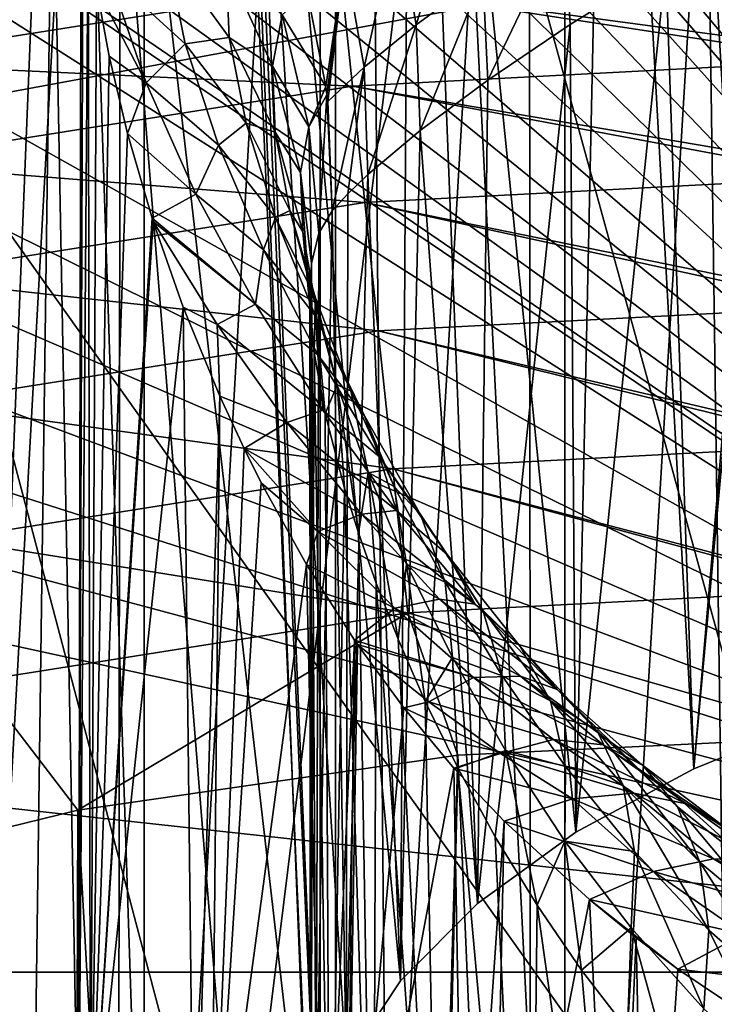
# Model space of a CAD drawing. Header units: metres. Extents: x -109 to 109, y -78 to 121.
# Tile 759 of 1056: x -9.44 to -7.72, y -14.35 to -11.9. Entities that reach past the tile are written whole.
import ezdxf

# ---------------------------------------------------------------- set-up
doc = ezdxf.new("R2010")
doc.units = ezdxf.units.M
doc.layers.add('solid_508554_SW0001', color=7, linetype='CONTINUOUS')

msp = doc.modelspace()

# ---------------------------------------------------------------- linework, layer by layer
at = {"layer": 'solid_508554_SW0001'}
for points in [[(-7.048951, 4.990737, 25.77706), (-7.88396, 4.258576, 25.879211), (-6.423145, -19.82156, 39.123894)], [(-7.88396, 4.258576, 25.879211), (-8.700568, 3.531929, 25.949848), (-6.423145, -19.82156, 39.123894)], [(-8.700568, 3.531929, 25.949848), (-9.499503, 2.811024, 25.989603), (-8.487958, -20.147076, 38.560081)], [(-8.700568, 3.531929, 25.949848), (-8.487958, -20.147076, 38.560081), (-6.423145, -19.82156, 39.123894)], [(-9.499503, 2.811024, 25.989603), (-10.281194, 2.096283, 25.998947), (-8.487958, -20.147076, 38.560081)], [(-10.281194, 2.096283, 25.998947), (-10.488172, -20.561333, 37.842564), (-8.487958, -20.147076, 38.560081)], [(-12.079011, -1.191464, -37.975147), (-12.66514, -1.22836, -37.955528), (-5.75, -14.267006, -31.022758)], [(-11.492039, -1.179039, -37.981754), (-12.079011, -1.191464, -37.975147), (-5.75, -14.267006, -31.022758)], [(-5.75, -1.179039, -37.981754), (-11.492039, -1.179039, -37.981754), (-5.75, -14.267006, -31.022758)], [(-12.66514, -1.22836, -37.955528), (-13.248817, -1.289446, -37.92305), (-5.75, -14.267006, -31.022758)], [(-13.248817, -1.289446, -37.92305), (-13.828406, -1.374439, -37.877857), (-5.75, -14.267006, -31.022758)], [(-13.828406, -1.374439, -37.877857), (-14.402382, -1.483089, -37.820087), (-5.75, -14.267006, -31.022758)], [(-14.402382, -1.483089, -37.820087), (-14.969281, -1.615147, -37.74987), (-5.75, -14.267006, -31.022758)], [(-14.969281, -1.615147, -37.74987), (-15.527662, -1.770331, -37.667358), (-5.75, -14.267006, -31.022758)], [(-15.527662, -1.770331, -37.667358), (-16.076096, -1.948305, -37.572727), (-5.75, -14.267006, -31.022758)], [(-16.076096, -1.948305, -37.572727), (-16.325819, -2.038123, -37.524971), (-5.75, -14.267006, -31.022758)], [(-16.325819, -2.038123, -37.524971), (-16.6131, -2.148498, -37.466282), (-5.75, -14.267006, -31.022758)], [(-16.6131, -2.148498, -37.466282), (-17.13689, -2.369964, -37.34853), (-5.75, -14.267006, -31.022758)], [(-17.13689, -2.369964, -37.34853), (-17.64576, -2.611665, -37.220013), (-5.75, -14.267006, -31.022758)], [(-17.64576, -2.611665, -37.220013), (-18.138065, -2.872474, -37.081337), (-5.75, -14.267006, -31.022758)], [(-18.138065, -2.872474, -37.081337), (-18.612341, -3.151289, -36.93309), (-5.75, -14.267006, -31.022758)], [(-18.612341, -3.151289, -36.93309), (-19.067316, -3.447067, -36.775822), (-5.75, -14.267006, -31.022758)], [(-5.75, -3.196356, -41.475849), (-5.75, -15.767006, -33.620834), (-21.195272, -15.767006, -33.620834)], [(-9.659669, -3.196356, -41.475849), (-5.75, -3.196356, -41.475849), (-21.195272, -15.767006, -33.620834)], [(-19.067316, -3.447067, -36.775822), (-19.501881, -3.758804, -36.610069), (-5.75, -14.267006, -31.022758)], [(-19.501881, -3.758804, -36.610069), (-19.915018, -4.085464, -36.436382), (-5.75, -14.267006, -31.022758)], [(-9.510423, -3.999196, -17.425598), (-9.510425, -14.823461, -11.176201), (-9.135477, -15.320321, -12.017148)], [(-9.135475, -4.479047, -18.276363), (-9.510423, -3.999196, -17.425598), (-9.135477, -15.320321, -12.017148)], [(-19.915018, -4.085464, -36.436382), (-20.22757, -4.355056, -36.293037), (-5.75, -14.267006, -31.022758)], [(-20.22757, -4.355056, -36.293037), (-20.305826, -4.425884, -36.255375), (-5.75, -14.267006, -31.022758)], [(-20.305826, -4.425884, -36.255375), (-20.673613, -4.778644, -36.06781), (-5.75, -14.267006, -31.022758)], [(-9.135475, -4.479047, -18.276363), (-9.135477, -15.320321, -12.017148), (-8.660724, -15.797026, -12.817954)], [(-8.660723, -4.934213, -19.089603), (-9.135475, -4.479047, -18.276363), (-8.660724, -15.797026, -12.817954)], [(-20.673613, -4.778644, -36.06781), (-21.337833, -5.515685, -35.675919), (-5.75, -14.267006, -31.022758)], [(-8.660723, -4.934213, -19.089603), (-8.660724, -15.797026, -12.817954), (-8.091476, -16.248369, -13.56989)], [(-8.091475, -5.359737, -19.856447), (-8.660723, -4.934213, -19.089603), (-8.091476, -16.248369, -13.56989)], [(-8.091475, -5.359737, -19.856447), (-8.091476, -16.248369, -13.56989), (-7.433904, -16.669548, -14.264944)], [(-7.433901, -5.751083, -20.568727), (-8.091475, -5.359737, -19.856447), (-7.433904, -16.669548, -14.264944)], [(-21.337833, -5.515685, -35.675919), (-21.90443, -6.286805, -35.265907), (-5.75, -14.267006, -31.022758)], [(-7.634212, -18.870733, 34.383137), (-7.810618, -6.185591, 27.602091), (-5.913664, -5.877412, 28.135874)], [(-9.42686, -19.253841, 33.719578), (-9.644688, -6.57755, 26.923199), (-7.810618, -6.185591, 27.602091)], [(-7.634212, -18.870733, 34.383137), (-9.42686, -19.253841, 33.719578), (-7.810618, -6.185591, 27.602091)], [(-21.90443, -6.286805, -35.265907), (-22.372639, -7.085521, -34.841221), (-5.75, -14.267006, -31.022758)], [(-9.42686, -19.253841, 33.719578), (-11.143609, -19.715752, 32.919525), (-9.644688, -6.57755, 26.923199)], [(-22.372639, -7.085521, -34.841221), (-22.742233, -7.906652, -34.404617), (-5.75, -14.267006, -31.022758)], [(-22.742233, -7.906652, -34.404617), (-23.013836, -8.743619, -33.959595), (-5.75, -14.267006, -31.022758)], [(-10.715122, -8.109167, -59.694595), (-8.149921, -11.838249, -66.562546), (-9.690278, -12.123643, -66.634407)], [(-9.679471, -17.666759, -16.590326), (-9.660861, -8.616367, -21.235565), (-9.192418, -8.863185, -21.663067)], [(-23.013836, -8.743619, -33.959595), (-23.188305, -9.589896, -33.509621), (-5.75, -14.267006, -31.022758)], [(-9.201024, -17.905983, -17.004675), (-9.679471, -17.666759, -16.590326), (-9.192418, -8.863185, -21.663067)], [(-9.201024, -17.905983, -17.004675), (-9.192418, -8.863185, -21.663067), (-8.698686, -9.097452, -22.06883)], [(-8.698957, -18.132782, -17.397505), (-9.201024, -17.905983, -17.004675), (-8.698686, -9.097452, -22.06883)], [(-8.698957, -18.132782, -17.397505), (-8.698686, -9.097452, -22.06883), (-8.181185, -9.318447, -22.451603)], [(-8.174561, -18.346577, -17.767807), (-8.698957, -18.132782, -17.397505), (-8.181185, -9.318447, -22.451603)], [(-8.174561, -18.346577, -17.767807), (-8.181185, -9.318447, -22.451603), (-7.641208, -9.525617, -22.810432)], [(-9.339012, -9.567229, 9.429072), (-9.696413, -9.360718, 9.786761), (-9.461201, -18.619303, -6.24958)], [(-7.629179, -18.546818, -18.114634), (-8.174561, -18.346577, -17.767807), (-7.641208, -9.525617, -22.810432)], [(-9.339012, -9.567229, 9.429072), (-9.461201, -18.619303, -6.24958), (-8.722578, -14.918643, 0.160152)], [(-8.92831, -9.747619, 9.11663), (-9.339012, -9.567229, 9.429072), (-8.722578, -14.918643, 0.160152)], [(-23.188305, -9.589896, -33.509621), (-23.266329, -10.439172, -33.058056), (-5.75, -14.267006, -31.022758)], [(-8.92831, -9.747619, 9.11663), (-8.722578, -14.918643, 0.160152), (-8.708902, -14.704378, 0.53127)], [(-8.92831, -9.747619, 9.11663), (-8.708902, -14.704378, 0.53127), (-8.633987, -14.492667, 0.897964)], [(-8.92831, -9.747619, 9.11663), (-8.633987, -14.492667, 0.897964), (-8.499794, -14.289085, 1.250579)], [(-8.472804, -9.898159, 8.855886), (-8.92831, -9.747619, 9.11663), (-8.499794, -14.289085, 1.250579)], [(-8.472804, -9.898159, 8.855886), (-8.499794, -14.289085, 1.250579), (-8.308272, -14.09659, 1.58399)], [(-8.472804, -9.898159, 8.855886), (-8.308272, -14.09659, 1.58399), (-8.064473, -13.920247, 1.889425)], [(-7.979822, -10.016433, 8.65103), (-8.472804, -9.898159, 8.855886), (-8.064473, -13.920247, 1.889425)], [(-7.979822, -10.016433, 8.65103), (-8.064473, -13.920247, 1.889425), (-7.77206, -13.762708, 2.162291)], [(-7.458744, -10.100029, 8.506236), (-7.979822, -10.016433, 8.65103), (-7.77206, -13.762708, 2.162291)], [(-7.458744, -10.100029, 8.506236), (-7.77206, -13.762708, 2.162291), (-7.438425, -13.62795, 2.395699)], [(-23.266329, -10.439172, -33.058056), (-23.333569, -12.342929, -32.045807), (-5.75, -14.267006, -31.022758)], [(-9.463782, -10.73003, -1.01759), (-9.372879, -10.824326, -0.963148), (-9.523458, -14.538553, -7.77197)], [(-9.372879, -10.824326, -0.963148), (-9.298349, -14.771033, -7.637747), (-9.523458, -14.538553, -7.77197)], [(-9.291344, -11.400603, -1.785541), (-9.298349, -14.771033, -7.637747), (-9.372879, -10.824326, -0.963148)], [(-9.291344, -11.400603, -1.785541), (-9.286738, -11.529937, -2.000115), (-9.298349, -14.771033, -7.637747)], [(-9.286738, -11.529937, -2.000115), (-9.274539, -11.669884, -2.217753), (-9.298349, -14.771033, -7.637747)], [(-8.460604, -11.916082, 0.043374), (-8.506965, -11.647991, -0.055732), (-8.34209, -11.529156, 0.22225)], [(-8.294852, -11.794881, 0.327135), (-8.460604, -11.916082, 0.043374), (-8.34209, -11.529156, 0.22225)], [(-7.77206, -13.762708, 2.162291), (-7.841591, -11.767395, 0.932906), (-7.574615, -11.609611, 1.114261)], [(-7.438425, -13.62795, 2.395699), (-7.77206, -13.762708, 2.162291), (-7.574615, -11.609611, 1.114261)], [(-8.589405, -12.021003, -0.267273), (-8.637115, -11.750794, -0.359769), (-8.506965, -11.647991, -0.055732)], [(-8.460604, -11.916082, 0.043374), (-8.589405, -12.021003, -0.267273), (-8.506965, -11.647991, -0.055732)], [(-8.149921, -11.838249, -66.562546), (-6.602909, -11.652555, -66.38282), (-7.051018, -15.837034, -73.484901)], [(-9.274539, -11.669884, -2.217753), (-9.268519, -14.797333, -7.622563), (-9.298349, -14.771033, -7.637747)], [(-9.274539, -11.669884, -2.217753), (-9.253583, -11.823315, -2.441766), (-9.268519, -14.797333, -7.622563)], [(-8.094448, -11.660212, 0.579576), (-8.282582, -12.053431, 0.453684), (-8.294852, -11.794881, 0.327135)], [(-8.094448, -11.660212, 0.579576), (-8.078415, -11.915653, 0.711857), (-8.282582, -12.053431, 0.453684)], [(-8.094448, -11.660212, 0.579576), (-7.841591, -11.767395, 0.932906), (-8.078415, -11.915653, 0.711857)], [(-9.081051, -11.732232, -1.855722), (-9.033233, -11.963561, -2.151449), (-9.222792, -11.790947, -2.321717)], [(-8.924616, -11.947971, -1.701748), (-9.033233, -11.963561, -2.151449), (-9.081051, -11.732232, -1.855722)], [(-8.932062, -11.767181, -1.405826), (-8.924616, -11.947971, -1.701748), (-9.081051, -11.732232, -1.855722)], [(-8.637115, -11.750794, -0.359769), (-8.684546, -12.069625, -0.61229), (-8.731297, -11.834367, -0.685252)], [(-8.637115, -11.750794, -0.359769), (-8.68191, -12.090316, -0.605574), (-8.684546, -12.069625, -0.61229)], [(-8.637115, -11.750794, -0.359769), (-8.680021, -12.106404, -0.600318), (-8.68191, -12.090316, -0.605574)], [(-8.589405, -12.021003, -0.267273), (-8.680021, -12.106404, -0.600318), (-8.637115, -11.750794, -0.359769)], [(-7.405212, -11.98277, -60.33263), (-7.40521, -11.75063, -60.08593), (-8.644926, -11.815659, -60.085907)], [(-8.817016, -12.019179, -1.271873), (-8.924616, -11.947971, -1.701748), (-8.932062, -11.767181, -1.405826)], [(-8.792999, -11.891523, -0.987745), (-8.817016, -12.019179, -1.271873), (-8.932062, -11.767181, -1.405826)], [(-8.064473, -13.920247, 1.889425), (-8.078415, -11.915653, 0.711857), (-7.841591, -11.767395, 0.932906)], [(-7.77206, -13.762708, 2.162291), (-8.064473, -13.920247, 1.889425), (-7.841591, -11.767395, 0.932906)], [(-9.222792, -11.790947, -2.321717), (-9.130709, -12.06048, -2.606002), (-9.253583, -11.823315, -2.441766)], [(-9.033233, -11.963561, -2.151449), (-9.130709, -12.06048, -2.606002), (-9.222792, -11.790947, -2.321717)], [(-8.294852, -11.794881, 0.327135), (-8.450891, -12.178666, 0.161933), (-8.460604, -11.916082, 0.043374)], [(-8.294852, -11.794881, 0.327135), (-8.282582, -12.053431, 0.453684), (-8.450891, -12.178666, 0.161933)], [(-9.872536, -12.009978, -60.085907), (-8.644926, -11.815659, -60.085907), (-9.916666, -11.802547, -59.784683)], [(-8.618405, -12.068314, -60.352695), (-8.644926, -11.815659, -60.085907), (-9.872536, -12.009978, -60.085907)], [(-9.253583, -11.823315, -2.441766), (-9.222036, -11.993796, -2.676036), (-9.268519, -14.797333, -7.622563)], [(-9.130709, -12.06048, -2.606002), (-9.222036, -11.993796, -2.676036), (-9.253583, -11.823315, -2.441766)], [(-7.405212, -12.004678, -60.352718), (-7.405212, -11.98277, -60.33263), (-8.644926, -11.815659, -60.085907)], [(-8.618405, -12.068314, -60.352695), (-7.405212, -12.004678, -60.352718), (-8.644926, -11.815659, -60.085907)], [(-9.690278, -12.123643, -66.634407), (-8.149921, -11.838249, -66.562546), (-7.051018, -15.837034, -73.484901)], [(-8.731297, -11.834367, -0.685252), (-8.684546, -12.069625, -0.61229), (-8.792999, -11.891523, -0.987745)], [(-8.726837, -12.169517, -0.873442), (-8.817016, -12.019179, -1.271873), (-8.792999, -11.891523, -0.987745)], [(-8.684546, -12.069625, -0.61229), (-8.726837, -12.169517, -0.873442), (-8.792999, -11.891523, -0.987745)], [(-8.460604, -11.916082, 0.043374), (-8.580321, -12.288092, -0.158789), (-8.589405, -12.021003, -0.267273)], [(-8.460604, -11.916082, 0.043374), (-8.450891, -12.178666, 0.161933), (-8.580321, -12.288092, -0.158789)], [(-8.308272, -14.09659, 1.58399), (-8.282582, -12.053431, 0.453684), (-8.078415, -11.915653, 0.711857)], [(-8.064473, -13.920247, 1.889425), (-8.308272, -14.09659, 1.58399), (-8.078415, -11.915653, 0.711857)], [(-8.924616, -11.947971, -1.701748), (-8.882514, -12.160461, -1.969154), (-9.033233, -11.963561, -2.151449)], [(-8.810602, -12.182541, -1.538342), (-8.882514, -12.160461, -1.969154), (-8.924616, -11.947971, -1.701748)], [(-8.817016, -12.019179, -1.271873), (-8.810602, -12.182541, -1.538342), (-8.924616, -11.947971, -1.701748)], [(-9.033233, -11.963561, -2.151449), (-8.950528, -12.214993, -2.410075), (-9.130709, -12.06048, -2.606002)], [(-8.882514, -12.160461, -1.969154), (-8.950528, -12.214993, -2.410075), (-9.033233, -11.963561, -2.151449)], [(-9.222036, -11.993796, -2.676036), (-9.176649, -12.185653, -2.924203), (-9.268519, -14.797333, -7.622563)], [(-9.130709, -12.06048, -2.606002), (-9.176649, -12.185653, -2.924203), (-9.222036, -11.993796, -2.676036)], [(-9.819672, -12.258455, -60.352695), (-8.618405, -12.068314, -60.352695), (-9.872536, -12.009978, -60.085907)], [(-8.747112, -12.283182, -1.130119), (-8.810602, -12.182541, -1.538342), (-8.817016, -12.019179, -1.271873)], [(-8.726837, -12.169517, -0.873442), (-8.747112, -12.283182, -1.130119), (-8.817016, -12.019179, -1.271873)], [(-8.589405, -12.021003, -0.267273), (-8.669254, -12.37823, -0.504999), (-8.680021, -12.106404, -0.600318)], [(-8.589405, -12.021003, -0.267273), (-8.629975, -12.335821, -0.32912), (-8.669254, -12.37823, -0.504999)], [(-8.589405, -12.021003, -0.267273), (-8.580321, -12.288092, -0.158789), (-8.629975, -12.335821, -0.32912)], [(-7.405213, -12.274901, -60.565598), (-7.405212, -12.004678, -60.352718), (-8.618405, -12.068314, -60.352695)], [(-8.588078, -12.357218, -60.579254), (-8.618405, -12.068314, -60.352695), (-9.819672, -12.258455, -60.352695)], [(-9.130709, -12.06048, -2.606002), (-9.007234, -12.336295, -2.847323), (-9.176649, -12.185653, -2.924203)], [(-8.950528, -12.214993, -2.410075), (-9.007234, -12.336295, -2.847323), (-9.130709, -12.06048, -2.606002)], [(-8.684546, -12.069625, -0.61229), (-8.68191, -12.090316, -0.605574), (-8.726837, -12.169517, -0.873442)], [(-7.405213, -12.295173, -60.579273), (-7.405213, -12.274901, -60.565598), (-8.618405, -12.068314, -60.352695)], [(-8.588078, -12.357218, -60.579254), (-7.405213, -12.295173, -60.579273), (-8.618405, -12.068314, -60.352695)], [(-8.308272, -14.09659, 1.58399), (-8.450891, -12.178666, 0.161933), (-8.282582, -12.053431, 0.453684)], [(-8.68191, -12.090316, -0.605574), (-8.701649, -12.433493, -0.70665), (-8.726837, -12.169517, -0.873442)], [(-8.68191, -12.090316, -0.605574), (-8.669254, -12.37823, -0.504999), (-8.701649, -12.433493, -0.70665)], [(-8.680021, -12.106404, -0.600318), (-8.669254, -12.37823, -0.504999), (-8.68191, -12.090316, -0.605574)], [(-11.206766, -12.522927, -66.627831), (-9.690278, -12.123643, -66.634407), (-8.631145, -16.132805, -73.563599)], [(-9.690278, -12.123643, -66.634407), (-7.051018, -15.837034, -73.484901), (-8.631145, -16.132805, -73.563599)], [(-8.882514, -12.160461, -1.969154), (-8.809327, -12.394217, -2.203513), (-8.950528, -12.214993, -2.410075)], [(-8.774203, -12.376988, -1.779148), (-8.809327, -12.394217, -2.203513), (-8.882514, -12.160461, -1.969154)], [(-8.810602, -12.182541, -1.538342), (-8.774203, -12.376988, -1.779148), (-8.882514, -12.160461, -1.969154)], [(-9.176649, -12.185653, -2.924203), (-9.115438, -12.396333, -3.181992), (-9.268519, -14.797333, -7.622563)], [(-9.007234, -12.336295, -2.847323), (-9.115438, -12.396333, -3.181992), (-9.176649, -12.185653, -2.924203)], [(-8.74171, -12.430387, -1.369375), (-8.774203, -12.376988, -1.779148), (-8.810602, -12.182541, -1.538342)], [(-8.747112, -12.283182, -1.130119), (-8.74171, -12.430387, -1.369375), (-8.810602, -12.182541, -1.538342)], [(-8.726837, -12.169517, -0.873442), (-8.7202, -12.508823, -0.899426), (-8.747112, -12.283182, -1.130119)], [(-8.726837, -12.169517, -0.873442), (-8.701649, -12.433493, -0.70665), (-8.7202, -12.508823, -0.899426)], [(-8.499794, -14.289085, 1.250579), (-8.580321, -12.288092, -0.158789), (-8.450891, -12.178666, 0.161933)], [(-8.308272, -14.09659, 1.58399), (-8.499794, -14.289085, 1.250579), (-8.450891, -12.178666, 0.161933)], [(-8.950528, -12.214993, -2.410075), (-8.839085, -12.475022, -2.63005), (-9.007234, -12.336295, -2.847323)], [(-8.809327, -12.394217, -2.203513), (-8.839085, -12.475022, -2.63005), (-8.950528, -12.214993, -2.410075)], [(-9.759223, -12.542582, -60.579254), (-8.588078, -12.357218, -60.579254), (-9.819672, -12.258455, -60.352695)], [(-8.747112, -12.283182, -1.130119), (-8.7202, -12.508823, -0.899426), (-8.724646, -12.607087, -1.084892)], [(-8.747112, -12.283182, -1.130119), (-8.724646, -12.607087, -1.084892), (-8.74171, -12.430387, -1.369375)], [(-8.633987, -14.492667, 0.897964), (-8.629975, -12.335821, -0.32912), (-8.580321, -12.288092, -0.158789)], [(-8.499794, -14.289085, 1.250579), (-8.633987, -14.492667, 0.897964), (-8.580321, -12.288092, -0.158789)], [(-7.405213, -12.598493, -60.752422), (-7.405213, -12.295173, -60.579273), (-8.588078, -12.357218, -60.579254)], [(-9.007234, -12.336295, -2.847323), (-8.85908, -12.609164, -3.04975), (-9.115438, -12.396333, -3.181992)], [(-8.839085, -12.475022, -2.63005), (-8.85908, -12.609164, -3.04975), (-9.007234, -12.336295, -2.847323)], [(-8.633987, -14.492667, 0.897964), (-8.669254, -12.37823, -0.504999), (-8.629975, -12.335821, -0.32912)], [(-23.333569, -12.342929, -32.045807), (-23.401785, -14.267006, -31.022758), (-5.75, -14.267006, -31.022758)], [(-8.554604, -12.676098, -60.760662), (-8.588078, -12.357218, -60.579254), (-9.759223, -12.542582, -60.579254)], [(-7.405213, -12.615807, -60.760677), (-7.405213, -12.598493, -60.752422), (-8.588078, -12.357218, -60.579254)], [(-8.554604, -12.676098, -60.760662), (-7.405213, -12.615807, -60.760677), (-8.588078, -12.357218, -60.579254)], [(-8.774203, -12.376988, -1.779148), (-8.710448, -12.593912, -1.99121), (-8.809327, -12.394217, -2.203513)], [(-8.710866, -12.608013, -1.585932), (-8.710448, -12.593912, -1.99121), (-8.774203, -12.376988, -1.779148)], [(-8.74171, -12.430387, -1.369375), (-8.710866, -12.608013, -1.585932), (-8.774203, -12.376988, -1.779148)], [(-8.708902, -14.704378, 0.53127), (-8.701649, -12.433493, -0.70665), (-8.669254, -12.37823, -0.504999)], [(-8.633987, -14.492667, 0.897964), (-8.708902, -14.704378, 0.53127), (-8.669254, -12.37823, -0.504999)], [(-9.115438, -12.396333, -3.181992), (-9.112726, -12.404805, -3.19208), (-9.268519, -14.797333, -7.622563)], [(-9.112726, -12.404805, -3.19208), (-9.038423, -12.617383, -3.439612), (-9.268519, -14.797333, -7.622563)], [(-8.85908, -12.609164, -3.04975), (-9.112726, -12.404805, -3.19208), (-9.115438, -12.396333, -3.181992)], [(-8.954381, -12.659978, -3.374312), (-9.038423, -12.617383, -3.439612), (-9.112726, -12.404805, -3.19208)], [(-8.85908, -12.609164, -3.04975), (-8.954381, -12.659978, -3.374312), (-9.112726, -12.404805, -3.19208)], [(-8.809327, -12.394217, -2.203513), (-8.709956, -12.639089, -2.403918), (-8.839085, -12.475022, -2.63005)], [(-8.710448, -12.593912, -1.99121), (-8.709956, -12.639089, -2.403918), (-8.809327, -12.394217, -2.203513)], [(-8.74171, -12.430387, -1.369375), (-8.724646, -12.607087, -1.084892), (-8.713899, -12.730687, -1.262601)], [(-8.74171, -12.430387, -1.369375), (-8.713899, -12.730687, -1.262601), (-8.710866, -12.608013, -1.585932)], [(-8.708902, -14.704378, 0.53127), (-8.7202, -12.508823, -0.899426), (-8.701649, -12.433493, -0.70665)], [(-8.839085, -12.475022, -2.63005), (-8.70457, -12.734992, -2.815188), (-8.85908, -12.609164, -3.04975)], [(-8.709956, -12.639089, -2.403918), (-8.70457, -12.734992, -2.815188), (-8.839085, -12.475022, -2.63005)], [(-8.722578, -14.918643, 0.160152), (-8.724646, -12.607087, -1.084892), (-8.7202, -12.508823, -0.899426)], [(-8.708902, -14.704378, 0.53127), (-8.722578, -14.918643, 0.160152), (-8.7202, -12.508823, -0.899426)], [(-11.206766, -12.522927, -66.627831), (-8.631145, -16.132805, -73.563599), (-10.186894, -16.545107, -73.561165)], [(-9.6925, -12.856188, -60.760662), (-8.554604, -12.676098, -60.760662), (-9.759223, -12.542582, -60.579254)], [(-8.722578, -14.918643, 0.160152), (-8.713899, -12.730687, -1.262601), (-8.724646, -12.607087, -1.084892)], [(-8.710866, -12.608013, -1.585932), (-8.713899, -12.730687, -1.262601), (-8.686456, -12.881332, -1.431839)], [(-8.710866, -12.608013, -1.585932), (-8.656234, -12.809349, -1.778195), (-8.710448, -12.593912, -1.99121)], [(-8.710866, -12.608013, -1.585932), (-8.686456, -12.881332, -1.431839), (-8.656234, -12.809349, -1.778195)], [(-8.710448, -12.593912, -1.99121), (-8.622908, -12.82461, -2.174282), (-8.709956, -12.639089, -2.403918)], [(-8.656234, -12.809349, -1.778195), (-8.622908, -12.82461, -2.174282), (-8.710448, -12.593912, -1.99121)], [(-9.038423, -12.617383, -3.439612), (-9.011497, -14.991591, -7.510408), (-9.268519, -14.797333, -7.622563)], [(-9.038423, -12.617383, -3.439612), (-8.947718, -12.837912, -3.686445), (-9.011497, -14.991591, -7.510408)], [(-8.954381, -12.659978, -3.374312), (-8.947718, -12.837912, -3.686445), (-9.038423, -12.617383, -3.439612)], [(-8.85908, -12.609164, -3.04975), (-8.691707, -12.872534, -3.218743), (-8.954381, -12.659978, -3.374312)], [(-8.70457, -12.734992, -2.815188), (-8.691707, -12.872534, -3.218743), (-8.85908, -12.609164, -3.04975)], [(-7.405212, -12.946314, -60.888931), (-7.405213, -12.615807, -60.760677), (-8.554604, -12.676098, -60.760662)], [(-8.709956, -12.639089, -2.403918), (-8.58892, -12.887038, -2.573874), (-8.70457, -12.734992, -2.815188)], [(-8.622908, -12.82461, -2.174282), (-8.58892, -12.887038, -2.573874), (-8.709956, -12.639089, -2.403918)], [(-8.518708, -13.018029, -60.892982), (-8.554604, -12.676098, -60.760662), (-9.6925, -12.856188, -60.760662)], [(-8.781206, -12.902943, -3.528468), (-8.947718, -12.837912, -3.686445), (-8.954381, -12.659978, -3.374312)], [(-8.691707, -12.872534, -3.218743), (-8.781206, -12.902943, -3.528468), (-8.954381, -12.659978, -3.374312)], [(-7.405212, -12.959617, -60.892994), (-7.405212, -12.946314, -60.888931), (-8.554604, -12.676098, -60.760662)], [(-8.518708, -13.018029, -60.892982), (-7.405212, -12.959617, -60.892994), (-8.554604, -12.676098, -60.760662)], [(-8.722578, -14.918643, 0.160152), (-8.674805, -15.132242, -0.209812), (-8.713899, -12.730687, -1.262601)], [(-8.674805, -15.132242, -0.209812), (-8.686456, -12.881332, -1.431839), (-8.713899, -12.730687, -1.262601)], [(-8.70457, -12.734992, -2.815188), (-8.551571, -12.988513, -2.970479), (-8.691707, -12.872534, -3.218743)], [(-8.58892, -12.887038, -2.573874), (-8.551571, -12.988513, -2.970479), (-8.70457, -12.734992, -2.815188)], [(-8.656234, -12.809349, -1.778195), (-8.686456, -12.881332, -1.431839), (-8.638387, -13.066298, -1.598085)], [(-8.656234, -12.809349, -1.778195), (-8.638387, -13.066298, -1.598085), (-8.603735, -13.176827, -1.682887)], [(-8.656234, -12.809349, -1.778195), (-8.603735, -13.176827, -1.682887), (-8.579998, -13.027192, -1.946581)], [(-8.656234, -12.809349, -1.778195), (-8.579998, -13.027192, -1.946581), (-8.622908, -12.82461, -2.174282)], [(-8.622908, -12.82461, -2.174282), (-8.514869, -13.061705, -2.331522), (-8.58892, -12.887038, -2.573874)], [(-8.579998, -13.027192, -1.946581), (-8.514869, -13.061705, -2.331522), (-8.622908, -12.82461, -2.174282)], [(-8.947718, -12.837912, -3.686445), (-8.969925, -15.018336, -7.494967), (-9.011497, -14.991591, -7.510408)], [(-8.947718, -12.837912, -3.686445), (-8.88719, -12.968091, -3.828587), (-8.969925, -15.018336, -7.494967)], [(-8.781206, -12.902943, -3.528468), (-8.88719, -12.968091, -3.828587), (-8.947718, -12.837912, -3.686445)], [(-9.620955, -13.192465, -60.892982), (-8.518708, -13.018029, -60.892982), (-9.6925, -12.856188, -60.760662)], [(-8.691707, -12.872534, -3.218743), (-8.509156, -13.121964, -3.360026), (-8.781206, -12.902943, -3.528468)], [(-8.551571, -12.988513, -2.970479), (-8.509156, -13.121964, -3.360026), (-8.691707, -12.872534, -3.218743)], [(-8.674805, -15.132242, -0.209812), (-8.638387, -13.066298, -1.598085), (-8.686456, -12.881332, -1.431839)], [(-8.58892, -12.887038, -2.573874), (-8.449841, -13.131861, -2.71784), (-8.551571, -12.988513, -2.970479)], [(-8.514869, -13.061705, -2.331522), (-8.449841, -13.131861, -2.71784), (-8.58892, -12.887038, -2.573874)], [(-8.596481, -13.130889, -3.659334), (-8.88719, -12.968091, -3.828587), (-8.781206, -12.902943, -3.528468)], [(-8.509156, -13.121964, -3.360026), (-8.596481, -13.130889, -3.659334), (-8.781206, -12.902943, -3.528468)], [(-8.88719, -12.968091, -3.828587), (-8.844849, -13.052691, -3.919865), (-8.969925, -15.018336, -7.494967)], [(-8.70418, -13.173683, -3.95004), (-8.844849, -13.052691, -3.919865), (-8.88719, -12.968091, -3.828587)], [(-8.70418, -13.173683, -3.95004), (-8.88719, -12.968091, -3.828587), (-8.596481, -13.130889, -3.659334)], [(-7.40521, -13.310596, -60.972076), (-7.405212, -12.959617, -60.892994), (-8.518708, -13.018029, -60.892982)], [(-8.551571, -12.988513, -2.970479), (-8.383455, -13.23103, -3.101128), (-8.509156, -13.121964, -3.360026)], [(-8.449841, -13.131861, -2.71784), (-8.383455, -13.23103, -3.101128), (-8.551571, -12.988513, -2.970479)], [(-8.481172, -13.375587, -60.973343), (-8.518708, -13.018029, -60.892982), (-9.620955, -13.192465, -60.892982)], [(-7.40521, -13.319139, -60.973351), (-7.40521, -13.310596, -60.972076), (-8.518708, -13.018029, -60.892982)], [(-8.481172, -13.375587, -60.973343), (-7.40521, -13.319139, -60.973351), (-8.518708, -13.018029, -60.892982)], [(-8.579998, -13.027192, -1.946581), (-8.603735, -13.176827, -1.682887), (-8.559884, -13.301601, -1.769339)], [(-8.579998, -13.027192, -1.946581), (-8.559884, -13.301601, -1.769339), (-8.505173, -13.441213, -1.856987)], [(-8.579998, -13.027192, -1.946581), (-8.505173, -13.441213, -1.856987), (-8.48417, -13.254854, -2.093874)], [(-8.579998, -13.027192, -1.946581), (-8.48417, -13.254854, -2.093874), (-8.514869, -13.061705, -2.331522)], [(-8.844849, -13.052691, -3.919865), (-8.732369, -13.25604, -4.136699), (-8.969925, -15.018336, -7.494967)], [(-8.70418, -13.173683, -3.95004), (-8.732369, -13.25604, -4.136699), (-8.844849, -13.052691, -3.919865)], [(-8.674805, -15.132242, -0.209812), (-8.566797, -15.339779, -0.569277), (-8.638387, -13.066298, -1.598085)], [(-8.566797, -15.339779, -0.569277), (-8.603735, -13.176827, -1.682887), (-8.638387, -13.066298, -1.598085)], [(-8.514869, -13.061705, -2.331522), (-8.388926, -13.299183, -2.46681), (-8.449841, -13.131861, -2.71784)], [(-8.48417, -13.254854, -2.093874), (-8.388926, -13.299183, -2.46681), (-8.514869, -13.061705, -2.331522)], [(-8.70418, -13.173683, -3.95004), (-8.596481, -13.130889, -3.659334), (-8.402699, -13.341569, -3.770775)], [(-8.509156, -13.121964, -3.360026), (-8.31453, -13.354053, -3.478592), (-8.596481, -13.130889, -3.659334)], [(-8.31453, -13.354053, -3.478592), (-8.402699, -13.341569, -3.770775), (-8.596481, -13.130889, -3.659334)], [(-8.383455, -13.23103, -3.101128), (-8.31453, -13.354053, -3.478592), (-8.509156, -13.121964, -3.360026)], [(-8.449841, -13.131861, -2.71784), (-8.295335, -13.368865, -2.840436), (-8.383455, -13.23103, -3.101128)], [(-8.388926, -13.299183, -2.46681), (-8.295335, -13.368865, -2.840436), (-8.449841, -13.131861, -2.71784)], [(-9.546138, -13.54411, -60.973343), (-8.481172, -13.375587, -60.973343), (-9.620955, -13.192465, -60.892982)], [(-8.513696, -13.363685, -4.055303), (-8.732369, -13.25604, -4.136699), (-8.70418, -13.173683, -3.95004)], [(-8.513696, -13.363685, -4.055303), (-8.70418, -13.173683, -3.95004), (-8.402699, -13.341569, -3.770775)], [(-8.566797, -15.339779, -0.569277), (-8.559884, -13.301601, -1.769339), (-8.603735, -13.176827, -1.682887)], [(-8.383455, -13.23103, -3.101128), (-8.202759, -13.458899, -3.211688), (-8.31453, -13.354053, -3.478592)], [(-8.295335, -13.368865, -2.840436), (-8.202759, -13.458899, -3.211688), (-8.383455, -13.23103, -3.101128)], [(-8.732369, -13.25604, -4.136699), (-8.68906, -15.171549, -7.40651), (-8.969925, -15.018336, -7.494967)], [(-8.732369, -13.25604, -4.136699), (-8.613506, -13.443174, -4.334469), (-8.68906, -15.171549, -7.40651)], [(-8.513696, -13.363685, -4.055303), (-8.613506, -13.443174, -4.334469), (-8.732369, -13.25604, -4.136699)], [(-8.48417, -13.254854, -2.093874), (-8.505173, -13.441213, -1.856987), (-8.437832, -13.595462, -1.945332)], [(-8.48417, -13.254854, -2.093874), (-8.437832, -13.595462, -1.945332), (-8.370266, -13.486519, -2.223332)], [(-8.48417, -13.254854, -2.093874), (-8.370266, -13.486519, -2.223332), (-8.388926, -13.299183, -2.46681)], [(-8.566797, -15.339779, -0.569277), (-8.400336, -15.537838, -0.912324), (-8.559884, -13.301601, -1.769339)], [(-8.400336, -15.537838, -0.912324), (-8.505173, -13.441213, -1.856987), (-8.559884, -13.301601, -1.769339)], [(-8.388926, -13.299183, -2.46681), (-8.246879, -13.532207, -2.584123), (-8.295335, -13.368865, -2.840436)], [(-8.370266, -13.486519, -2.223332), (-8.246879, -13.532207, -2.584123), (-8.388926, -13.299183, -2.46681)], [(-8.513696, -13.363685, -4.055303), (-8.402699, -13.341569, -3.770775), (-8.202127, -13.532905, -3.866056)], [(-8.481172, -13.375587, -60.973343), (-7.405207, -13.683202, -61), (-7.40521, -13.319139, -60.973351)], [(-8.110456, -13.565741, -3.578728), (-8.202127, -13.532905, -3.866056), (-8.402699, -13.341569, -3.770775)], [(-8.31453, -13.354053, -3.478592), (-8.110456, -13.565741, -3.578728), (-8.402699, -13.341569, -3.770775)], [(-8.318251, -13.536158, -4.146804), (-8.613506, -13.443174, -4.334469), (-8.513696, -13.363685, -4.055303)], [(-8.318251, -13.536158, -4.146804), (-8.513696, -13.363685, -4.055303), (-8.202127, -13.532905, -3.866056)], [(-8.202759, -13.458899, -3.211688), (-8.110456, -13.565741, -3.578728), (-8.31453, -13.354053, -3.478592)], [(-9.546138, -13.54411, -60.973343), (-9.300199, -13.865629, -61), (-8.481172, -13.375587, -60.973343)], [(-8.481172, -13.375587, -60.973343), (-9.300199, -13.865629, -61), (-8.357316, -13.729069, -61)], [(-8.481172, -13.375587, -60.973343), (-8.357316, -13.729069, -61), (-7.405207, -13.683202, -61)], [(-8.295335, -13.368865, -2.840436), (-8.127299, -13.594138, -2.945717), (-8.202759, -13.458899, -3.211688)], [(-8.246879, -13.532207, -2.584123), (-8.127299, -13.594138, -2.945717), (-8.295335, -13.368865, -2.840436)], [(-8.613506, -13.443174, -4.334469), (-8.635045, -15.196109, -7.39233), (-8.68906, -15.171549, -7.40651)], [(-8.613506, -13.443174, -4.334469), (-8.605796, -13.454445, -4.34635), (-8.635045, -15.196109, -7.39233)], [(-8.605796, -13.454445, -4.34635), (-8.491148, -13.61152, -4.512441), (-8.635045, -15.196109, -7.39233)], [(-8.318251, -13.536158, -4.146804), (-8.605796, -13.454445, -4.34635), (-8.613506, -13.443174, -4.334469)], [(-8.429476, -13.596339, -4.426717), (-8.491148, -13.61152, -4.512441), (-8.605796, -13.454445, -4.34635)], [(-8.429476, -13.596339, -4.426717), (-8.605796, -13.454445, -4.34635), (-8.318251, -13.536158, -4.146804)], [(-8.400336, -15.537838, -0.912324), (-8.437832, -13.595462, -1.945332), (-8.505173, -13.441213, -1.856987)], [(-8.202759, -13.458899, -3.211688), (-8.011586, -13.668769, -3.306087), (-8.110456, -13.565741, -3.578728)], [(-8.127299, -13.594138, -2.945717), (-8.011586, -13.668769, -3.306087), (-8.202759, -13.458899, -3.211688)], [(-8.370266, -13.486519, -2.223332), (-8.437832, -13.595462, -1.945332), (-8.357352, -13.76061, -2.032639)], [(-8.370266, -13.486519, -2.223332), (-8.357352, -13.76061, -2.032639), (-8.239237, -13.717188, -2.338261)], [(-8.370266, -13.486519, -2.223332), (-8.239237, -13.717188, -2.338261), (-8.246879, -13.532207, -2.584123)], [(-8.429476, -13.596339, -4.426717), (-8.318251, -13.536158, -4.146804), (-8.119775, -13.689701, -4.226723)], [(-8.318251, -13.536158, -4.146804), (-8.202127, -13.532905, -3.866056), (-7.997058, -13.702828, -3.948087)], [(-8.119775, -13.689701, -4.226723), (-8.318251, -13.536158, -4.146804), (-7.997058, -13.702828, -3.948087)], [(-8.246879, -13.532207, -2.584123), (-8.089939, -13.756566, -2.686979), (-8.127299, -13.594138, -2.945717)], [(-8.239237, -13.717188, -2.338261), (-8.089939, -13.756566, -2.686979), (-8.246879, -13.532207, -2.584123)], [(-7.899488, -13.754013, -3.664144), (-7.997058, -13.702828, -3.948087), (-8.202127, -13.532905, -3.866056)], [(-8.110456, -13.565741, -3.578728), (-7.899488, -13.754013, -3.664144), (-8.202127, -13.532905, -3.866056)], [(-9.546138, -13.54411, -60.973343), (-10.227516, -14.092777, -61), (-9.300199, -13.865629, -61)], [(-7.811963, -13.857278, -3.387742), (-7.899488, -13.754013, -3.664144), (-8.110456, -13.565741, -3.578728)], [(-8.011586, -13.668769, -3.306087), (-7.811963, -13.857278, -3.387742), (-8.110456, -13.565741, -3.578728)], [(-8.251158, -13.724367, -4.499106), (-8.491148, -13.61152, -4.512441), (-8.429476, -13.596339, -4.426717)], [(-8.400336, -15.537838, -0.912324), (-8.357352, -13.76061, -2.032639), (-8.437832, -13.595462, -1.945332)], [(-8.251158, -13.724367, -4.499106), (-8.429476, -13.596339, -4.426717), (-8.119775, -13.689701, -4.226723)], [(-8.127299, -13.594138, -2.945717), (-7.94725, -13.803991, -3.037202), (-8.011586, -13.668769, -3.306087)], [(-8.089939, -13.756566, -2.686979), (-7.94725, -13.803991, -3.037202), (-8.127299, -13.594138, -2.945717)], [(-8.491148, -13.61152, -4.512441), (-8.36722, -13.76079, -4.671713), (-8.635045, -15.196109, -7.39233)], [(-8.251158, -13.724367, -4.499106), (-8.36722, -13.76079, -4.671713), (-8.491148, -13.61152, -4.512441)], [(-7.914395, -24.079554, -61), (-7.405207, -13.683202, -61), (-8.357316, -13.729069, -61)], [(-7.756604, -13.994668, -3.11796), (-7.811963, -13.857278, -3.387742), (-8.011586, -13.668769, -3.306087)], [(-7.94725, -13.803991, -3.037202), (-7.756604, -13.994668, -3.11796), (-8.011586, -13.668769, -3.306087)], [(-7.914395, -24.079554, -61), (-7.057512, -23.26766, -61), (-7.405207, -13.683202, -61)], [(-8.251158, -13.724367, -4.499106), (-8.119775, -13.689701, -4.226723), (-7.920362, -13.822947, -4.297162)], [(-8.119775, -13.689701, -4.226723), (-7.997058, -13.702828, -3.948087), (-7.789994, -13.849269, -4.01961)], [(-7.920362, -13.822947, -4.297162), (-8.119775, -13.689701, -4.226723), (-7.789994, -13.849269, -4.01961)], [(-7.684404, -13.915776, -3.738273), (-7.789994, -13.849269, -4.01961), (-7.997058, -13.702828, -3.948087)], [(-7.899488, -13.754013, -3.664144), (-7.684404, -13.915776, -3.738273), (-7.997058, -13.702828, -3.948087)], [(-8.67846, -24.979353, -61), (-8.357316, -13.729069, -61), (-9.300199, -13.865629, -61)], [(-8.67846, -24.979353, -61), (-7.914395, -24.079554, -61), (-8.357316, -13.729069, -61)], [(-8.072419, -13.837434, -4.564355), (-8.36722, -13.76079, -4.671713), (-8.251158, -13.724367, -4.499106)], [(-8.239237, -13.717188, -2.338261), (-8.357352, -13.76061, -2.032639), (-8.264311, -13.931345, -2.117065)], [(-8.239237, -13.717188, -2.338261), (-8.264311, -13.931345, -2.117065), (-8.160628, -14.101216, -2.196855)], [(-8.072419, -13.837434, -4.564355), (-8.251158, -13.724367, -4.499106), (-7.920362, -13.822947, -4.297162)], [(-8.239237, -13.717188, -2.338261), (-8.160628, -14.101216, -2.196855), (-8.091562, -13.942337, -2.441601)], [(-8.239237, -13.717188, -2.338261), (-8.091562, -13.942337, -2.441601), (-8.089939, -13.756566, -2.686979)], [(-8.091562, -13.942337, -2.441601), (-7.918972, -13.968205, -2.778441), (-8.089939, -13.756566, -2.686979)], [(-8.089939, -13.756566, -2.686979), (-7.918972, -13.968205, -2.778441), (-7.94725, -13.803991, -3.037202)], [(-7.606091, -14.020895, -3.459811), (-7.684404, -13.915776, -3.738273), (-7.899488, -13.754013, -3.664144)], [(-7.811963, -13.857278, -3.387742), (-7.606091, -14.020895, -3.459811), (-7.899488, -13.754013, -3.664144)], [(-8.36722, -13.76079, -4.671713), (-8.338629, -15.306668, -7.328499), (-8.635045, -15.196109, -7.39233)], [(-8.400336, -15.537838, -0.912324), (-8.179334, -15.721745, -1.230862), (-8.357352, -13.76061, -2.032639)], [(-8.36722, -13.76079, -4.671713), (-8.242393, -13.892323, -4.814615), (-8.338629, -15.306668, -7.328499)], [(-8.072419, -13.837434, -4.564355), (-8.242393, -13.892323, -4.814615), (-8.36722, -13.76079, -4.671713)], [(-8.179334, -15.721745, -1.230862), (-8.264311, -13.931345, -2.117065), (-8.357352, -13.76061, -2.032639)], [(-7.734723, -14.16293, -2.861188), (-7.756604, -13.994668, -3.11796), (-7.94725, -13.803991, -3.037202)], [(-7.918972, -13.968205, -2.778441), (-7.734723, -14.16293, -2.861188), (-7.94725, -13.803991, -3.037202)], [(-7.723246, -13.986351, -4.561696), (-8.072419, -13.837434, -4.564355), (-7.920362, -13.822947, -4.297162)], [(-7.590358, -13.992619, -4.305908), (-7.920362, -13.822947, -4.297162), (-7.789994, -13.849269, -4.01961)], [(-7.590358, -13.992619, -4.305908), (-7.723246, -13.986351, -4.561696), (-7.920362, -13.822947, -4.297162)], [(-7.871417, -14.017307, -4.807078), (-8.242393, -13.892323, -4.814615), (-8.072419, -13.837434, -4.564355)], [(-7.723246, -13.986351, -4.561696), (-7.871417, -14.017307, -4.807078), (-8.072419, -13.837434, -4.564355)], [(-7.475516, -14.03598, -4.045031), (-7.789994, -13.849269, -4.01961), (-7.684404, -13.915776, -3.738273)], [(-7.475516, -14.03598, -4.045031), (-7.590358, -13.992619, -4.305908), (-7.789994, -13.849269, -4.01961)], [(-9.340738, -25.956491, -61), (-9.300199, -13.865629, -61), (-10.227516, -14.092777, -61)], [(-9.340738, -25.956491, -61), (-8.67846, -24.979353, -61), (-9.300199, -13.865629, -61)], [(-7.556911, -14.162134, -3.19082), (-7.606091, -14.020895, -3.459811), (-7.811963, -13.857278, -3.387742)], [(-7.756604, -13.994668, -3.11796), (-7.556911, -14.162134, -3.19082), (-7.811963, -13.857278, -3.387742)], [(-8.242393, -13.892323, -4.814615), (-8.272147, -15.326262, -7.317186), (-8.338629, -15.306668, -7.328499)], [(-8.242393, -13.892323, -4.814615), (-8.030547, -14.087053, -5.040241), (-8.272147, -15.326262, -7.317186)], [(-7.871417, -14.017307, -4.807078), (-8.030547, -14.087053, -5.040241), (-8.242393, -13.892323, -4.814615)], [(-8.179334, -15.721745, -1.230862), (-8.160628, -14.101216, -2.196855), (-8.264311, -13.931345, -2.117065)], [(-8.091562, -13.942337, -2.441601), (-8.160628, -14.101216, -2.196855), (-8.050144, -14.262376, -2.270351)], [(-8.091562, -13.942337, -2.441601), (-8.050144, -14.262376, -2.270351), (-7.927419, -14.157523, -2.535931)], [(-8.091562, -13.942337, -2.441601), (-7.927419, -14.157523, -2.535931), (-7.918972, -13.968205, -2.778441)], [(-7.927419, -14.157523, -2.535931), (-7.746838, -14.35808, -2.623506), (-7.918972, -13.968205, -2.778441)], [(-7.746838, -14.35808, -2.623506), (-7.734723, -14.16293, -2.861188), (-7.918972, -13.968205, -2.778441)], [(-7.49318, -14.127912, -4.774857), (-7.871417, -14.017307, -4.807078), (-7.723246, -13.986351, -4.561696)], [(-7.538027, -14.336149, -2.937669), (-7.556911, -14.162134, -3.19082), (-7.756604, -13.994668, -3.11796)], [(-7.734723, -14.16293, -2.861188), (-7.538027, -14.336149, -2.937669), (-7.756604, -13.994668, -3.11796)], [(-7.350828, -14.124415, -4.511421), (-7.723246, -13.986351, -4.561696), (-7.590358, -13.992619, -4.305908)], [(-7.350828, -14.124415, -4.511421), (-7.49318, -14.127912, -4.774857), (-7.723246, -13.986351, -4.561696)], [(-7.648345, -14.172866, -5.027003), (-8.030547, -14.087053, -5.040241), (-7.871417, -14.017307, -4.807078)], [(-7.49318, -14.127912, -4.774857), (-7.648345, -14.172866, -5.027003), (-7.871417, -14.017307, -4.807078)], [(-9.893472, -26.999531, -61), (-9.340738, -25.956491, -61), (-10.227516, -14.092777, -61)], [(-8.030547, -14.087053, -5.040241), (-7.968453, -15.393768, -7.278212), (-8.272147, -15.326262, -7.317186)], [(-8.030547, -14.087053, -5.040241), (-7.915141, -14.181825, -5.159918), (-7.968453, -15.393768, -7.278212)], [(-8.030547, -14.087053, -5.040241), (-7.81172, -14.260277, -5.265403), (-7.915141, -14.181825, -5.159918)], [(-7.648345, -14.172866, -5.027003), (-7.81172, -14.260277, -5.265403), (-8.030547, -14.087053, -5.040241)], [(-8.179334, -15.721745, -1.230862), (-7.907849, -15.888143, -1.519071), (-8.160628, -14.101216, -2.196855)], [(-7.907849, -15.888143, -1.519071), (-8.050144, -14.262376, -2.270351), (-8.160628, -14.101216, -2.196855)], [(-7.927419, -14.157523, -2.535931), (-8.050144, -14.262376, -2.270351), (-7.936135, -14.410184, -2.337242)], [(-7.927419, -14.157523, -2.535931), (-7.936135, -14.410184, -2.337242), (-7.820745, -14.543103, -2.397989)], [(-7.927419, -14.157523, -2.535931), (-7.820745, -14.543103, -2.397989), (-7.746838, -14.35808, -2.623506)], [(-7.746838, -14.35808, -2.623506), (-7.549887, -14.53882, -2.706352), (-7.734723, -14.16293, -2.861188)], [(-7.549887, -14.53882, -2.706352), (-7.538027, -14.336149, -2.937669), (-7.734723, -14.16293, -2.861188)], [(-7.915141, -14.181825, -5.159918), (-7.89019, -15.405584, -7.271389), (-7.968453, -15.393768, -7.278212)], [(-7.915141, -14.181825, -5.159918), (-7.81172, -14.260277, -5.265403), (-7.89019, -15.405584, -7.271389)], [(-7.421556, -14.305773, -5.248544), (-7.81172, -14.260277, -5.265403), (-7.648345, -14.172866, -5.027003)], [(-5.75, -23.707792, -25.123501), (-5.75, -14.267006, -31.022758), (-23.401785, -14.267006, -31.022758)], [(-18.225517, -23.707792, -25.123501), (-5.75, -23.707792, -25.123501), (-23.401785, -14.267006, -31.022758)], [(-7.907849, -15.888143, -1.519071), (-7.936135, -14.410184, -2.337242), (-8.050144, -14.262376, -2.270351)], [(-7.81172, -14.260277, -5.265403), (-7.587249, -14.41013, -5.488982), (-7.89019, -15.405584, -7.271389)], [(-7.421556, -14.305773, -5.248544), (-7.587249, -14.41013, -5.488982), (-7.81172, -14.260277, -5.265403)]]:
    msp.add_3dface(points, dxfattribs=at)

doc.saveas('drawing.dxf')
